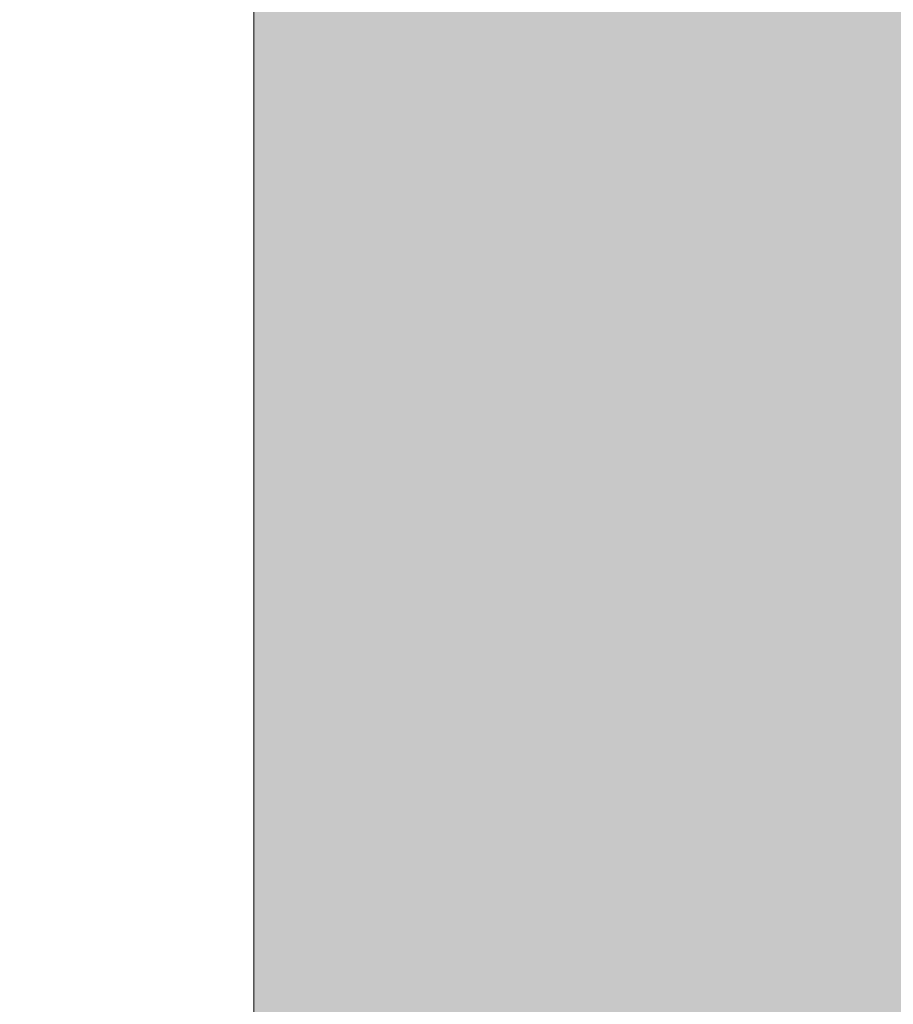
# Model space of a CAD drawing. Header units: metres. Extents: x 3.7 to 90.5, y -1.7 to 14.3.
# Tile 543 of 656: x 77.4297 to 77.4796, y 2.1146 to 2.1709. Entities that reach past the tile are written whole.
import ezdxf

# ---------------------------------------------------------------- set-up
doc = ezdxf.new("R2010")
doc.units = ezdxf.units.M
doc.layers.add('A-WALL', color=7, linetype='Continuous', lineweight=18)
doc.layers.add('A-WALL-PATT', color=7, linetype='Continuous', lineweight=18)

# ---------------------------------------------------------------- blocks, each defined once
blk = doc.blocks.new('4 GRE - ESCOLA DE CINEMA E AUDIOVISUAL CINE REX R07_rvt-3-Corte 8')
at = {"layer": 'A-WALL-PATT', "lineweight": 5, "true_color": 0xff8000}
h = blk.add_hatch(color=30, dxfattribs=at)
h.paths.add_polyline_path([(58.891942, -0.14), (58.953353, -0.14), (58.953353, -0.02), (57.568422, -0.02), (57.568422, -0.14), (58.878425, -0.14)])
h.paths.add_polyline_path([(57.673083, 0.1), (57.707536, 0.1), (57.71354, 0.105), (57.727428, 0.104253), (57.732536, 0.1), (57.755536, 0.1), (57.76154, 0.105), (57.774531, 0.105), (57.781777, 0.1), (57.803536, 0.1), (57.80954, 0.105), (57.822531, 0.105), (57.828536, 0.1), (57.851536, 0.1), (57.85754, 0.105), (57.870531, 0.105), (57.876536, 0.1), (57.899536, 0.1), (57.90554, 0.105), (57.918531, 0.105), (57.924536, 0.1), (57.947536, 0.100766), (57.95354, 0.105), (57.966531, 0.105), (57.972536, 0.1), (57.994616, 0.1), (58.00062, 0.105), (58.270036, 0.105), (58.275036, 0.1), (58.281769, 0.100369), (58.28733, 0.105), (58.300321, 0.105), (58.306326, 0.1), (58.325036, 0.1), (58.330951, 0.105), (58.590036, 0.105), (58.592487, 0.103049), (58.595036, 0.105), (58.607821, 0.105), (58.613826, 0.1), (58.625036, 0.1), (58.630951, 0.105), (58.890456, 0.10458), (58.895036, 0.1), (58.916826, 0.1), (58.92283, 0.105), (58.953353, 0.105), (58.953353, 0.11), (57.588425, 0.11), (57.588425, 0.1)])
h.paths.add_polyline_path([(58.107859, 0.376667), (58.953353, 0.376667), (58.953353, 0.39), (57.588425, 0.39), (57.588425, 0.376667), (57.760038, 0.376667)])
h.paths.add_polyline_path([(58.928925, 0.51), (58.943353, 0.51), (58.943353, 4.396343), (58.358557, 4.396343), (58.358557, 4.391343), (58.073557, 4.391343), (58.073557, 4.396343), (57.588425, 4.396343), (57.588425, 2.757824), (58.891942, 2.757824), (58.891942, 0.51), (58.903925, 0.51), (58.90993, 0.515), (58.92292, 0.515), (58.925264, 0.513049)])
h.paths.add_polyline_path([(56.988425, 0.96), (57.368378, 0.96), (57.368378, 2.61), (57.118964, 2.609687), (57.119621, 2.004616), (57.159155, 1.960174), (57.159678, 1.96), (57.226464, 1.959216), (57.22568, 1.928047), (57.223383, 1.9225), (57.219728, 1.917737), (57.214964, 1.914081), (57.209417, 1.911784), (57.203464, 1.911), (57.026511, 1.911784), (57.020964, 1.914081), (57.016201, 1.917737), (57.012546, 1.9225), (57.010248, 1.928047), (57.009464, 1.937), (57.009464, 1.96), (57.076441, 1.960861), (57.116964, 2.006434), (57.116964, 2.61), (55.041622, 2.61), (55.041622, 0.96), (56.934239, 0.96)])
h.paths.add_polyline_path([(54.841542, 1.225), (54.841578, 1.225), (54.841542, 1.235851)])
h.paths.add_polyline_path([(57.078271, 1.96), (57.157065, 1.960651), (57.117964, 2.003566), (57.07843, 1.960174)])
h.paths.add_polyline_path([(58.744639, 4.426343), (58.943353, 4.426343), (58.943353, 4.445), (58.341057, 4.445), (58.341057, 4.426343), (58.736874, 4.426343)])
h.paths.add_polyline_path([(58.073557, 4.426343), (58.073557, 4.445), (57.588425, 4.445), (57.588425, 4.426343)])
h.paths.add_polyline_path([(58.420978, 4.595), (58.953353, 4.595), (58.953353, 4.76), (57.588425, 4.76), (57.588425, 4.595)])
h.paths.add_polyline_path([(58.720621, 5.11), (58.953353, 5.11), (58.953353, 5.63), (58.711446, 5.63), (58.711446, 5.235969), (57.588425, 5.235969), (57.588425, 5.11), (58.711446, 5.11)])
at = {"layer": 'A-WALL'}
blk.add_line((58.891942, 2.757824), (58.891942, 0.51), dxfattribs=at)

msp = doc.modelspace()

# ---------------------------------------------------------------- block references
at = {"lineweight": 5}
msp.add_blockref('4 GRE - ESCOLA DE CINEMA E AUDIOVISUAL CINE REX R07_rvt-3-Corte 8', (18.551111, 0), dxfattribs=at)

doc.saveas('drawing.dxf')
